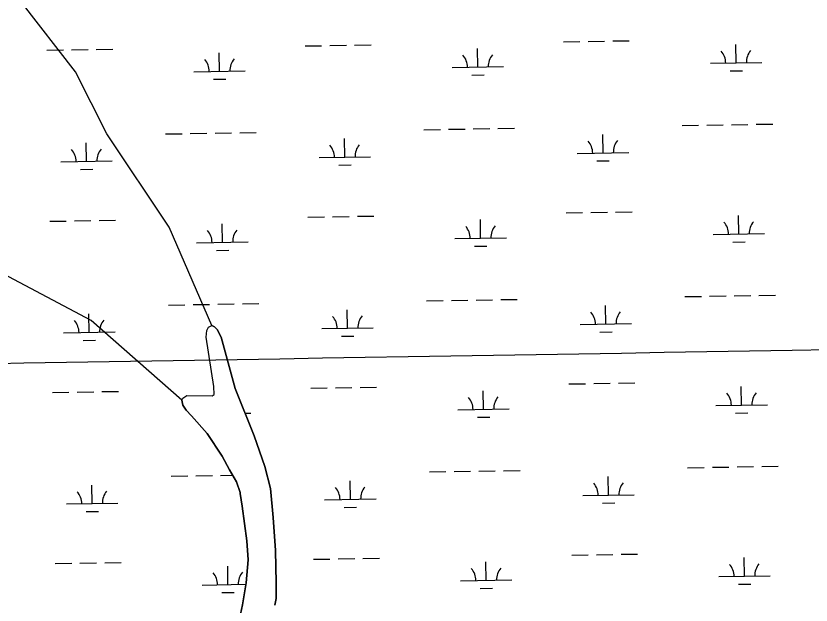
# Model space of a CAD drawing. Extents: x 3855477 to 3893699, y 299188 to 325115.
# Drawn here: x 3888627 to 3890172, y 307647 to 308792 of the extents above; entities that cross this region are included whole.
import ezdxf

# ---------------------------------------------------------------- set-up
doc = ezdxf.new("R2010")
doc.units = 0
for name, color, linetype in [('V-GRID-MAJR', 7, 'Continuous'), ('V-TOPO-SHOR', 7, 'Continuous'), ('V-WETL-SWMP', 7, 'Continuous')]:
    doc.layers.add(name, color=color, linetype=linetype)

msp = doc.modelspace()

# ---------------------------------------------------------------- linework, layer by layer
at = {"layer": 'V-GRID-MAJR'}
msp.add_spline([(3859685.5, 307646.8), (3864995.7, 307731.4), (3870305.8, 307816.8), (3875615.9, 307902.9), (3880925.9, 307989.8), (3886236, 308077.5), (3891546.1, 308165.9)], degree=3, dxfattribs=at)
at = {"layer": 'V-TOPO-SHOR'}
for points in [[(3888949.4, 308045), (3888773.2, 308199.8), (3888516.2, 308335.9), (3888289.4, 308411.5), (3888183.6, 308441.7), (3888092.8, 308456.8), (3887956.8, 308532.4), (3887820.7, 308577.8), (3887684.6, 308592.9), (3887473, 308592.9), (3887397.4, 308653.4), (3887261.3, 308698.8), (3887140.3, 308729), (3886974, 308774.3), (3886868.2, 308819.7)], [(3889007.8, 308190), (3888924.4, 308381.3), (3888803.4, 308562.7), (3888743, 308683.6), (3888637.1, 308819.7)], [(3889025.5, 308167.4), (3889018.3, 308182.4), (3889013, 308187.8), (3889007.8, 308190)], [(3889130.1, 307646.7), (3889132.4, 307659.4), (3889132.9, 307690.3), (3889131.6, 307753.1), (3889127.1, 307817), (3889121.5, 307873.5), (3889110.4, 307916.2), (3889090, 307976.1), (3889052.9, 308068.1), (3889025.5, 308167.4)], [(3888949.4, 308045), (3888951.4, 308035.4), (3888957.6, 308025.8), (3888968.1, 308015), (3888998.5, 307980.5), (3889027.7, 307936.5), (3889042.2, 307909.7), (3889055.7, 307886.1), (3889062.9, 307865.8), (3889062.9, 307863.6), (3889066.8, 307839.1), (3889075.4, 307771.9), (3889078.1, 307734.7), (3889074.3, 307690), (3889067.4, 307647.5), (3889058.3, 307605.1)]]:
    msp.add_lwpolyline(points, dxfattribs=at)
at = {"layer": 'V-WETL-SWMP'}
for p, q in [((3889237, 308734.4), (3889269, 308735)), ((3889285, 308735.2), (3889317, 308735.7)), ((3889690.8, 308741.8), (3889722.8, 308742.4)), ((3889738.8, 308742.6), (3889770.8, 308743.1)), ((3889786.8, 308743.4), (3889818.8, 308743.9)), ((3890026.4, 308700.9), (3890025.8, 308736.9)), ((3888687.1, 308725.5), (3888719.1, 308726)), ((3888735.1, 308726.3), (3888767.1, 308726.8)), ((3888783.1, 308727.1), (3888815.1, 308727.6)), ((3889022.7, 308684.5), (3889022.1, 308720.5)), ((3889189, 308733.7), (3889221, 308734.2)), ((3889524.5, 308692.7), (3889524, 308728.7)), ((3889474.5, 308691.9), (3889574.5, 308693.5)), ((3889976.4, 308700.1), (3890076.4, 308701.7)), ((3888972.7, 308683.7), (3889072.7, 308685.3)), ((3889512.8, 308677.1), (3889536.8, 308677.5)), ((3890014.6, 308685.2), (3890038.6, 308685.6)), ((3889011, 308668.9), (3889034.9, 308669.3)), ((3889969.5, 308579.9), (3890001.5, 308580.4)), ((3890017.5, 308580.6), (3890049.5, 308581.2)), ((3890065.5, 308581.4), (3890097.5, 308581.9)), ((3889013.8, 308564.3), (3889045.8, 308564.8)), ((3889061.8, 308565.1), (3889093.8, 308565.6)), ((3889419.7, 308570.9), (3889451.7, 308571.4)), ((3889467.7, 308571.7), (3889499.7, 308572.2)), ((3889515.7, 308572.5), (3889547.6, 308573)), ((3889563.6, 308573.2), (3889595.6, 308573.8)), ((3889921.5, 308579.1), (3889953.5, 308579.6)), ((3888917.8, 308562.7), (3888949.8, 308563.2)), ((3888965.8, 308563.5), (3888997.8, 308564)), ((3889265.9, 308517.6), (3889265.3, 308553.6)), ((3889767.8, 308525.8), (3889767.2, 308561.8)), ((3888764.1, 308509.5), (3888763.5, 308545.5)), ((3889215.9, 308516.8), (3889315.9, 308518.5)), ((3889717.8, 308525), (3889817.8, 308526.6)), ((3888714.1, 308508.7), (3888814.1, 308510.3)), ((3889756, 308510.2), (3889780, 308510.6)), ((3888752.3, 308493.8), (3888776.3, 308494.2)), ((3889254.2, 308502), (3889278.2, 308502.4)), ((3889744.2, 308410), (3889776.2, 308410.5)), ((3889792.2, 308410.8), (3889824.2, 308411.3)), ((3888788.5, 308394.4), (3888820.5, 308394.9)), ((3889194.4, 308401), (3889226.4, 308401.6)), ((3889242.4, 308401.8), (3889274.4, 308402.3)), ((3889290.4, 308402.6), (3889322.4, 308403.1)), ((3889530, 308360.1), (3889529.4, 308396.1)), ((3889696.2, 308409.2), (3889728.2, 308409.7)), ((3890031.8, 308368.2), (3890031.2, 308404.2)), ((3888692.6, 308392.9), (3888724.6, 308393.4)), ((3888740.6, 308393.6), (3888772.6, 308394.2)), ((3889028.1, 308351.9), (3889027.5, 308387.9)), ((3889981.8, 308367.4), (3890081.8, 308369.1)), ((3888978.1, 308351.1), (3889078.1, 308352.7)), ((3889480, 308359.2), (3889580, 308360.9)), ((3890020.1, 308352.6), (3890044, 308353)), ((3889016.4, 308336.3), (3889040.4, 308336.7)), ((3889518.2, 308344.4), (3889542.2, 308344.8)), ((3889521.1, 308239.8), (3889553.1, 308240.4)), ((3889569.1, 308240.6), (3889601.1, 308241.1)), ((3889926.9, 308246.4), (3889958.9, 308247)), ((3889974.9, 308247.2), (3890006.9, 308247.7)), ((3890022.9, 308248), (3890054.9, 308248.5)), ((3890070.9, 308248.8), (3890102.9, 308249.3)), ((3888923.2, 308230.1), (3888955.2, 308230.6)), ((3888971.2, 308230.9), (3889003.2, 308231.4)), ((3889019.2, 308231.7), (3889051.2, 308232.2)), ((3889067.2, 308232.4), (3889099.2, 308233)), ((3889425.1, 308238.3), (3889457.1, 308238.8)), ((3889473.1, 308239.1), (3889505.1, 308239.6)), ((3889773.2, 308193.2), (3889772.6, 308229.2)), ((3888769.5, 308176.8), (3888768.9, 308212.8)), ((3889271.3, 308185), (3889270.8, 308221)), ((3889723.2, 308192.4), (3889823.2, 308194)), ((3888996.8, 308167.8), (3888998, 308180.6)), ((3888998, 308180.6), (3889001.3, 308186.9)), ((3889001.3, 308186.9), (3889007.8, 308190)), ((3889007.8, 308190), (3889013, 308187.8)), ((3889013, 308187.8), (3889018.3, 308182.4)), ((3889018.3, 308182.4), (3889025.5, 308167.4)), ((3889221.3, 308184.2), (3889321.3, 308185.8)), ((3888719.5, 308176), (3888819.5, 308177.7)), ((3889011.5, 308071.8), (3888996.8, 308167.8)), ((3889025.5, 308167.4), (3889052.9, 308068.1)), ((3889259.6, 308169.4), (3889283.6, 308169.8)), ((3889761.4, 308177.6), (3889785.4, 308178)), ((3888757.8, 308161.2), (3888781.7, 308161.6)), ((3889012.3, 308055.9), (3889011.5, 308071.8)), ((3889295.8, 308070), (3889327.8, 308070.5)), ((3889701.7, 308076.6), (3889733.7, 308077.1)), ((3889749.7, 308077.4), (3889781.7, 308077.9)), ((3889797.6, 308078.1), (3889829.6, 308078.7)), ((3890037.2, 308035.6), (3890036.6, 308071.6)), ((3888698, 308060.2), (3888730, 308060.7)), ((3888746, 308061), (3888778, 308061.5)), ((3888794, 308061.8), (3888826, 308062.3)), ((3889008, 308053.8), (3889012.3, 308055.9)), ((3889052.9, 308068.1), (3889090, 307976.1)), ((3889199.8, 308068.4), (3889231.8, 308068.9)), ((3889247.8, 308069.2), (3889279.8, 308069.7)), ((3889535.4, 308027.4), (3889534.8, 308063.4)), ((3888949.4, 308045), (3888951.5, 308049.3)), ((3888951.4, 308035.4), (3888949.4, 308045)), ((3888951.5, 308049.3), (3888959.1, 308054.5)), ((3888959.1, 308054.5), (3889008, 308053.8)), ((3888957.6, 308025.8), (3888951.4, 308035.4)), ((3888968.1, 308015), (3888957.6, 308025.8)), ((3889485.4, 308026.6), (3889585.4, 308028.2)), ((3889987.2, 308034.8), (3890087.2, 308036.4)), ((3888998.5, 307980.5), (3888968.1, 308015)), ((3889072.3, 308019.9), (3889083.5, 308020.1)), ((3889523.6, 308011.8), (3889547.6, 308012.2)), ((3890025.5, 308020), (3890049.5, 308020.4)), ((3889027.7, 307936.5), (3888998.5, 307980.5)), ((3889090, 307976.1), (3889110.4, 307916.2)), ((3889042.2, 307909.7), (3889027.7, 307936.5)), ((3889110.4, 307916.2), (3889121.5, 307873.5)), ((3890028.3, 307915.4), (3890060.3, 307915.9)), ((3890076.3, 307916.2), (3890108.3, 307916.7)), ((3889055.7, 307886.1), (3889042.2, 307909.7)), ((3889430.5, 307905.6), (3889462.5, 307906.2)), ((3889478.5, 307906.4), (3889510.5, 307906.9)), ((3889526.5, 307907.2), (3889558.5, 307907.7)), ((3889574.5, 307908), (3889606.5, 307908.5)), ((3889932.3, 307913.8), (3889964.3, 307914.3)), ((3889980.3, 307914.6), (3890012.3, 307915.1)), ((3888928.7, 307897.5), (3888960.7, 307898)), ((3888976.7, 307898.2), (3889008.7, 307898.8)), ((3889024.6, 307899), (3889048.1, 307899.4)), ((3889062.9, 307865.8), (3889055.7, 307886.1)), ((3889276.8, 307852.4), (3889276.2, 307888.4)), ((3889778.6, 307860.6), (3889778, 307896.6)), ((3888774.9, 307844.2), (3888774.3, 307880.2)), ((3889121.5, 307873.5), (3889127.1, 307817)), ((3889062.9, 307863.6), (3889062.9, 307865.8)), ((3889066.8, 307839.1), (3889062.9, 307863.6)), ((3889728.6, 307859.7), (3889828.6, 307861.4)), ((3888724.9, 307843.4), (3888824.9, 307845)), ((3889075.4, 307771.9), (3889066.8, 307839.1)), ((3889226.8, 307851.6), (3889326.8, 307853.2)), ((3889766.9, 307844.9), (3889790.8, 307845.3)), ((3888763.2, 307828.6), (3888787.2, 307829)), ((3889265, 307836.8), (3889289, 307837.2)), ((3889127.1, 307817), (3889131.6, 307753.1)), ((3889078.1, 307734.7), (3889075.4, 307771.9)), ((3889131.6, 307753.1), (3889132.9, 307690.3)), ((3889803.1, 307745.5), (3889835.1, 307746)), ((3889074.3, 307690), (3889078.1, 307734.7)), ((3889205.2, 307735.8), (3889237.2, 307736.3)), ((3889253.2, 307736.6), (3889285.2, 307737.1)), ((3889301.2, 307737.3), (3889333.2, 307737.9)), ((3889540.8, 307694.8), (3889540.2, 307730.8)), ((3889707.1, 307743.9), (3889739.1, 307744.5)), ((3889755.1, 307744.7), (3889787.1, 307745.3)), ((3890042.6, 307703), (3890042.1, 307739)), ((3888703.4, 307727.6), (3888735.4, 307728.1)), ((3888751.4, 307728.4), (3888783.4, 307728.9)), ((3888799.4, 307729.2), (3888831.4, 307729.7)), ((3889039, 307686.6), (3889038.4, 307722.6)), ((3889992.6, 307702.2), (3890092.6, 307703.8)), ((3888989, 307685.8), (3889073.9, 307687.2)), ((3889067.4, 307647.5), (3889074.3, 307690)), ((3889132.9, 307690.3), (3889132.4, 307659.4)), ((3889490.8, 307694), (3889590.8, 307695.6)), ((3890030.9, 307687.4), (3890054.9, 307687.7)), ((3889027.2, 307671), (3889051.2, 307671.4)), ((3889529, 307679.2), (3889553, 307679.6)), ((3889132.4, 307659.4), (3889130.1, 307646.7)), ((3889058.3, 307605.1), (3889067.4, 307647.5))]:
    msp.add_line(p, q, dxfattribs=at)
for centre, start, end in [((3889971.1, 308700.4), 0.1615, 41.7052), ((3890081.6, 308702.2), 140.1615, 181.7052), ((3888967.5, 308684.1), 0.1615, 41.7052), ((3889077.9, 308685.9), 140.1615, 181.7052), ((3889469.3, 308692.3), 0.1615, 41.7052), ((3889579.8, 308694.1), 140.1615, 181.7052), ((3889823, 308527.2), 140.1615, 181.7052), ((3889210.7, 308517.2), 0.1615, 41.7052), ((3889321.1, 308519), 140.1615, 181.7052), ((3889712.5, 308525.4), 0.1615, 41.7052), ((3888708.8, 308509), 0.1615, 41.7052), ((3888819.3, 308510.8), 140.1615, 181.7052), ((3889474.7, 308359.6), 0.1615, 41.7052), ((3889585.2, 308361.4), 140.1615, 181.7052), ((3889976.6, 308367.8), 0.1615, 41.7052), ((3890087, 308369.6), 140.1615, 181.7052), ((3888972.9, 308351.5), 0.1615, 41.7052), ((3889083.3, 308353.3), 140.1615, 181.7052), ((3889717.9, 308192.8), 0.1615, 41.7052), ((3889828.4, 308194.6), 140.1615, 181.7052), ((3888714.3, 308176.4), 0.1615, 41.7052), ((3888824.7, 308178.2), 140.1615, 181.7052), ((3889216.1, 308184.6), 0.1615, 41.7052), ((3889326.6, 308186.4), 140.1615, 181.7052), ((3889982, 308035.2), 0.1615, 41.7052), ((3890092.4, 308037), 140.1615, 181.7052), ((3889480.1, 308027), 0.1615, 41.7052), ((3889590.6, 308028.8), 140.1615, 181.7052), ((3889221.5, 307852), 0.1615, 41.7052), ((3889332, 307853.8), 140.1615, 181.7052), ((3889723.4, 307860.1), 0.1615, 41.7052), ((3889833.8, 307861.9), 140.1615, 181.7052), ((3888719.7, 307843.8), 0.1615, 41.7052), ((3888830.1, 307845.6), 140.1615, 181.7052), ((3889485.6, 307694.4), 0.1615, 41.7052), ((3889596, 307696.2), 140.1615, 181.7052), ((3889987.4, 307702.6), 0.1615, 41.7052), ((3890097.9, 307704.4), 140.1615, 181.7052), ((3888983.7, 307686.2), 0.1615, 41.7052), ((3889094.2, 307688), 140.1615, 181.7052)]:
    msp.add_arc(centre, 35.2, start, end, dxfattribs=at)

doc.saveas('drawing.dxf')
